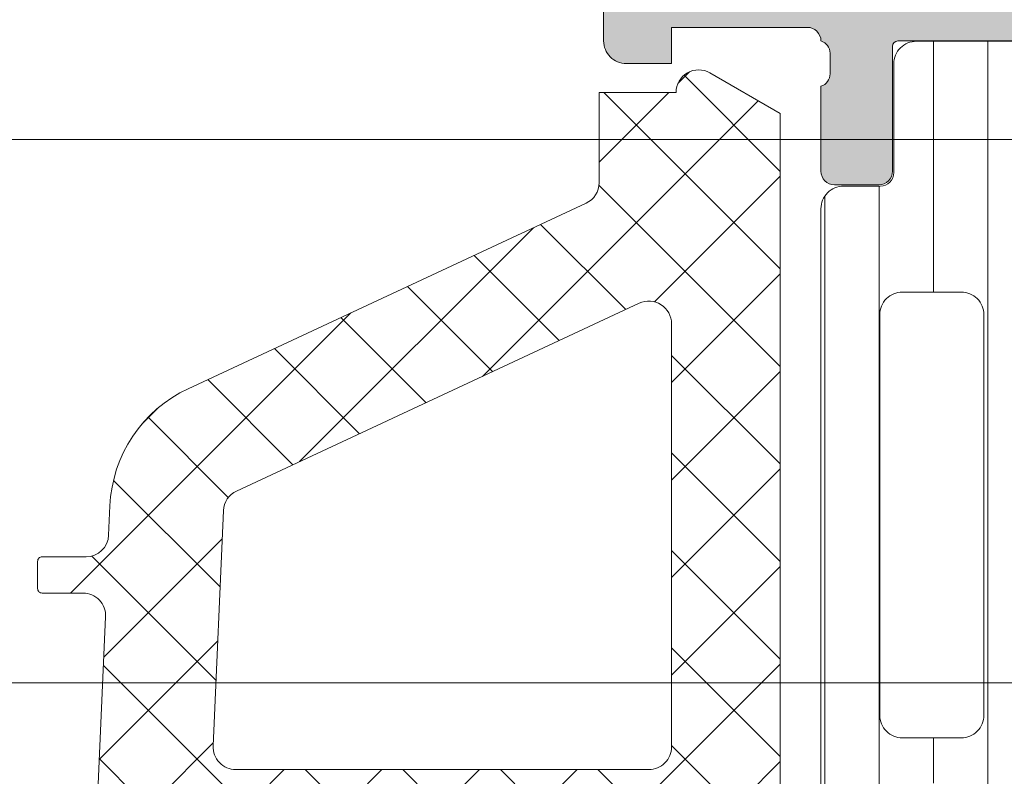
# Model space of a CAD drawing. Header units: millimetres. Extents: x 144573 to 336993, y 74252 to 247042.
# Tile 824 of 1056: x 200171 to 200192, y 219233 to 219250. Entities that reach past the tile are written whole.
import ezdxf

# ---------------------------------------------------------------- set-up
doc = ezdxf.new("R2010")
doc.units = ezdxf.units.MM
doc.layers.add('FASÁDA DETAILNÍ', color=255, linetype='Continuous', lineweight=0)
pattern_1 = [(135, (218737.8640705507, 217938.1777891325), (-1.077630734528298, -1.077630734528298), []), (225, (218737.8640705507, 217938.1777891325), (1.077630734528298, -1.077630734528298), [])]

msp = doc.modelspace()

# ---------------------------------------------------------------- hatches: boundary and pattern name
at = {"layer": 'FASÁDA DETAILNÍ'}
h = msp.add_hatch(color=256, dxfattribs=at)
edge = h.paths.add_edge_path()
edge.add_arc((200206.6744738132, 219249.2397215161), 0.120000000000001, 360.0000000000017, 450.00000000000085, ccw=False)
edge.add_line((200206.7944738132, 219249.2397215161), (200206.7944738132, 219246.4797235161))
edge.add_arc((200207.0944738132, 219246.4797235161), 0.3000000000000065, 540, 629.9999999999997)
edge.add_line((200207.0944738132, 219246.1797235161), (200208.0744481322, 219246.1797235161))
edge.add_arc((200208.0744481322, 219246.4797235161), 0.3000000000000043, 269.9999999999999, 360)
edge.add_line((200208.3744481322, 219246.4797235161), (200208.3744481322, 219248.3597345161))
edge.add_arc((200208.4533152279, 219248.6272778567), 0.2789255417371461, 178.8371299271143, 253.5754054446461, ccw=False)
edge.add_line((200208.1744471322, 219248.6329385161), (200208.1744471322, 219249.0865325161))
edge.add_arc((200208.4532845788, 219249.0922009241), 0.2788950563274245, 106.41987641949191, 181.1645893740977, ccw=False)
edge.add_line((200208.3744481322, 219249.3597215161), (200209.1746228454, 219249.3597215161))
edge.add_arc((200209.1746228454, 219250.3597215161), 0.9999999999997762, 269.9999999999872, 359.9999999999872)
edge.add_line((200210.1746228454, 219250.3597215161), (200210.1746228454, 219253.8597288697))
edge.add_arc((200209.1746030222, 219253.8597090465), 1.000019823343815, 360.001135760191, 449.9988642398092)
edge.add_line((200209.1746228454, 219254.8597288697), (200208.6746228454, 219254.8597288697))
edge.add_line((200208.6746228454, 219254.8597288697), (200208.6746228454, 219252.3597288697))
edge.add_arc((200207.6745774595, 219252.3597742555), 1.000045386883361, 270.0026002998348, 359.9973997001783, ccw=False)
edge.add_line((200207.6746228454, 219251.3597288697), (200206.3746045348, 219251.3597288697))
edge.add_arc((200206.3746570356, 219252.3597813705), 1.000052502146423, 180.0030079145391, 269.9969920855, ccw=False)
edge.add_line((200205.3746045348, 219252.3597288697), (200205.3746045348, 219259.3597288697))
edge.add_arc((200205.8997262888, 219259.8597288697), 0.7250881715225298, 136.4038161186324, 223.5961838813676, ccw=False)
edge.add_line((200205.3746045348, 219260.3597288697), (200205.3746045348, 219266.3938170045))
edge.add_arc((200206.3746570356, 219266.3937645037), 1.000052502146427, 450.0030079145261, 539.9969920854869, ccw=False)
edge.add_line((200206.3746045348, 219267.3938170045), (200207.6746228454, 219267.3938170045))
edge.add_arc((200207.6745774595, 219266.3937716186), 1.000045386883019, 360.00260029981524, 449.9973997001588, ccw=False)
edge.add_line((200208.6746228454, 219266.3938170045), (200208.6746228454, 219264.8597288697))
edge.add_line((200208.6746228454, 219264.8597288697), (200209.2746289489, 219264.8597288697))
edge.add_line((200209.2746289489, 219264.8597288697), (200210.3746045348, 219265.9597349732))
edge.add_line((200210.3746045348, 219265.9597349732), (200210.3746045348, 219269.3597288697))
edge.add_line((200210.3746045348, 219269.3597288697), (200183.374703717, 219269.3597288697))
edge.add_line((200183.374703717, 219269.3597288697), (200183.374703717, 219265.9597349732))
edge.add_line((200183.374703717, 219265.9597349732), (200184.4746793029, 219264.8597288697))
edge.add_line((200184.4746793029, 219264.8597288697), (200185.0746854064, 219264.8597288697))
edge.add_line((200185.0746854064, 219264.8597288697), (200185.0746854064, 219266.3938170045))
edge.add_arc((200186.0747307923, 219266.3937716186), 1.000045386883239, 450.0026002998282, 539.9973997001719, ccw=False)
edge.add_line((200186.0746854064, 219267.3938170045), (200187.374703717, 219267.3938170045))
edge.add_arc((200187.3746512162, 219266.3937645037), 1.000052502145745, 360.00300791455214, 449.99699208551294, ccw=False)
edge.add_line((200188.374703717, 219266.3938170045), (200188.374703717, 219260.3597288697))
edge.add_arc((200187.849581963, 219259.8597288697), 0.7250881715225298, 316.40381611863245, 403.59618388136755, ccw=False)
edge.add_line((200188.374703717, 219259.3597288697), (200188.374703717, 219252.3597288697))
edge.add_arc((200187.3746512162, 219252.3597813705), 1.000052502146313, 270.00300791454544, 359.99699208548, ccw=False)
edge.add_line((200187.374703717, 219251.3597288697), (200186.0746854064, 219251.3597288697))
edge.add_arc((200186.0747307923, 219252.3597742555), 1.000045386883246, 180.0026002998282, 269.9973997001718, ccw=False)
edge.add_line((200185.0746854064, 219252.3597288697), (200185.0746854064, 219254.8597288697))
edge.add_line((200185.0746854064, 219254.8597288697), (200184.5746854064, 219254.8597288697))
edge.add_arc((200184.5747052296, 219253.8597090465), 1.000019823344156, 450.0011357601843, 539.9988642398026)
edge.add_line((200183.5746854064, 219253.8597288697), (200183.5746854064, 219249.3597288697))
edge.add_arc((200184.0746750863, 219249.3597185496), 0.4999896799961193, 539.9988173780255, 630.0011826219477)
edge.add_line((200184.0746854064, 219248.8597288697), (200185.0746854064, 219248.8597288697))
edge.add_line((200185.0746854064, 219248.8597288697), (200185.0746854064, 219249.6597319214))
edge.add_line((200185.0746854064, 219249.6597319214), (200188.0747006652, 219249.6597319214))
edge.add_arc((200188.0747033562, 219249.3597242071), 0.3000077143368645, 359.99948607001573, 450.0005139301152, ccw=False)
edge.add_arc((200188.295874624, 219249.0922009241), 0.2788950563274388, 358.83541062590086, 433.58012358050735, ccw=False)
edge.add_line((200188.5747120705, 219249.0865325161), (200188.5747120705, 219248.6329385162))
edge.add_arc((200188.2958439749, 219248.6272778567), 0.2789255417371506, 286.4245945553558, 361.1628700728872, ccw=False)
edge.add_line((200188.3747110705, 219248.3597345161), (200188.3747110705, 219246.4797235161))
edge.add_arc((200188.6747110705, 219246.4797235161), 0.3000000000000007, 539.9999999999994, 629.9999999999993)
edge.add_line((200188.6747110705, 219246.1797235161), (200189.6546853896, 219246.1797235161))
edge.add_arc((200189.6546853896, 219246.4797235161), 0.3000000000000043, 270, 360)
edge.add_line((200189.9546853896, 219246.4797235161), (200189.9546853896, 219249.2397215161))
edge.add_arc((200190.0746853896, 219249.2397215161), 0.1200000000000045, 450, 539.9999999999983, ccw=False)
edge.add_line((200190.0746853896, 219249.3597215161), (200194.3747110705, 219249.3597215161))
edge.add_arc((200194.3747110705, 219248.8597215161), 0.4999999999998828, 360.000000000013, 450.0000000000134, ccw=False)
edge.add_line((200194.8747110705, 219248.8597215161), (200194.8747110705, 219248.1597215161))
edge.add_line((200194.8747110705, 219248.1597215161), (200193.4932156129, 219245.7669011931))
edge.add_arc((200193.6128308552, 219245.6978413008), 0.1381197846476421, 509.9999999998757, 637.702437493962)
edge.add_arc((200193.1652124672, 219250.5391925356), 4.999999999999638, 275.3492280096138, 341.2905992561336)
edge.add_arc((200198.3745796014, 219248.7749663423), 0.5000000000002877, 378.7094007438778, 521.2905992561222, ccw=False)
edge.add_arc((200203.5839467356, 219250.5391925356), 4.999999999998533, 198.7094007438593, 264.6507719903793)
edge.add_arc((200203.1363283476, 219245.6978413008), 0.1381197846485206, 262.2975625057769, 389.9999999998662)
edge.add_line((200203.2559435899, 219245.7669011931), (200201.8744481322, 219248.1597215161))
edge.add_line((200201.8744481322, 219248.1597215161), (200201.8744481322, 219248.8597215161))
edge.add_arc((200202.3744481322, 219248.8597215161), 0.5000000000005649, 449.9999999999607, 539.9999999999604, ccw=False)
edge.add_line((200202.3744481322, 219249.3597215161), (200206.6744738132, 219249.3597215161))
edge = h.paths.add_edge_path(flags=16)
edge.add_arc((200191.3746960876, 219267.2597227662), 0.5, 450, 540, ccw=False)
edge.add_line((200191.3746960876, 219267.7597227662), (200203.3746045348, 219267.7597227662))
edge.add_arc((200203.3746045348, 219267.2597227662), 0.5, 360, 450, ccw=False)
edge.add_line((200203.8746045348, 219267.2597227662), (200203.8746045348, 219251.5597410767))
edge.add_arc((200203.3746045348, 219251.5597410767), 0.5, 270, 360, ccw=False)
edge.add_line((200203.3746045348, 219251.0597410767), (200191.3746960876, 219251.0597410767))
edge.add_arc((200191.3746960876, 219251.5597410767), 0.5, 180, 270, ccw=False)
edge.add_line((200190.8746960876, 219251.5597410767), (200190.8746960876, 219253.0597410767))
edge.add_line((200190.8746960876, 219253.0597410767), (200190.3746960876, 219253.0597410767))
edge.add_arc((200190.3746960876, 219253.5597410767), 0.5000000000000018, 180.0000000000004, 270, ccw=False)
edge.add_line((200189.8746960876, 219253.5597410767), (200189.8746960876, 219265.2597227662))
edge.add_arc((200190.3746960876, 219265.2597227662), 0.5, 450, 539.9999999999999, ccw=False)
edge.add_line((200190.3746960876, 219265.7597227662), (200190.8746960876, 219265.7597227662))
edge.add_line((200190.8746960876, 219265.7597227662), (200190.8746960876, 219267.2597227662))
h = msp.add_hatch(dxfattribs=at)
h.set_pattern_fill('LINIE', color=256, scale=1.2, angle=90, style=0)
h.set_pattern_definition([(90, (200207.6575666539, 219206.2351158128), (-1.2, 7.347638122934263e-17), [])])
edge = h.paths.add_edge_path()
edge.add_arc((200189.6837942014, 219209.7698121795), 0.3000000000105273, 359.9979247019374, 449.9979247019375)
edge.add_line((200189.6838050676, 219210.0698121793), (200188.8734737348, 219210.0698408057))
edge.add_arc((200188.8734891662, 219210.5698381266), 0.4999973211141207, 179.9976177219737, 269.99823168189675, ccw=False)
edge.add_line((200188.3734918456, 219210.5698589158), (200188.3721713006, 219211.4109311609))
edge.add_arc((200188.1721713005, 219211.4109311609), 0.2000000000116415, 359.9999999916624, 449.9999999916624)
edge.add_line((200188.1721713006, 219211.6109311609), (200184.0721713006, 219211.6109311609))
edge.add_arc((200184.0721713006, 219212.1109311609), 0.5, 180, 270, ccw=False)
edge.add_line((200183.5721713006, 219212.1109311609), (200183.5721713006, 219212.9416803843))
edge.add_arc((200184.5721713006, 219212.9416803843), 1, 105.0000000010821, 180, ccw=False)
edge.add_line((200184.3133522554, 219213.9076062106), (200185.0721713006, 219214.1109311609))
edge.add_line((200185.0721713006, 219214.1109311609), (200185.0721713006, 219213.1109311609))
edge.add_line((200185.0721713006, 219213.1109311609), (200187.3721713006, 219213.1109311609))
edge.add_arc((200187.3704620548, 219214.1150576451), 1.004127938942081, 270.097530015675, 359.7659122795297)
edge.add_line((200188.3745816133, 219214.1109551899), (200188.3745816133, 219217.1108335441))
edge.add_arc((200187.3704622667, 219217.1068051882), 1.004127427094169, 0.2298596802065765, 89.90248202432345)
edge.add_line((200187.3721713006, 219218.1109311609), (200185.0721713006, 219218.1109311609))
edge.add_line((200185.0721713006, 219218.1109311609), (200185.0721713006, 219217.1109311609))
edge.add_line((200185.0721713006, 219217.1109311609), (200184.3133522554, 219217.3142561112))
edge.add_arc((200184.5721713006, 219218.2801819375), 0.9999999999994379, 180, 254.9999999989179, ccw=False)
edge.add_line((200183.5721713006, 219218.2801819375), (200183.5721713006, 219219.1109311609))
edge.add_arc((200184.0721713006, 219219.1109311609), 0.5, 90, 180, ccw=False)
edge.add_line((200184.0721713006, 219219.6109311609), (200188.1721713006, 219219.6109311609))
edge.add_arc((200188.1704427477, 219219.8151042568), 0.2041804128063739, 270.4850610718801, 358.8441310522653)
edge.add_line((200188.3745816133, 219219.8109854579), (200188.3746045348, 219245.6523522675))
edge.add_arc((200188.8746018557, 219245.6523368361), 0.4999973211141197, 89.99761771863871, 179.9982316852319, ccw=False)
edge.add_line((200188.8746226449, 219246.1523341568), (200189.6849539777, 219246.1523055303))
edge.add_arc((200189.6849648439, 219246.4523055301), 0.3000000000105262, 269.9979247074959, 359.9979247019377)
edge.add_line((200189.9849648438, 219246.4522946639), (200189.9847198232, 219248.8522930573))
edge.add_arc((200190.4847158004, 219248.8522775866), 0.4999959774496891, 89.99762222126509, 179.9982271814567, ccw=False)
edge.add_line((200190.4847365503, 219249.3522735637), (200193.961278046, 219249.3521469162))
edge.add_arc((200193.8189315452, 219248.3623339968), 0.9999960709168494, -32.729091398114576, 81.81631664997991, ccw=False)
edge.add_line((200194.6601646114, 219247.821668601), (200193.3416121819, 219245.5380595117))
edge.add_arc((200193.7746158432, 219245.2880438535), 0.5000000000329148, 149.9979281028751, 179.9978647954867)
edge.add_line((200193.2746158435, 219245.2880624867), (200193.2735295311, 219210.9337937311))
edge.add_arc((200193.7735295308, 219210.9337761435), 0.4999999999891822, 179.9979846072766, 209.9979213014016)
edge.add_line((200193.3405077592, 219210.6837918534), (200194.6588947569, 219208.4000872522))
edge.add_arc((200193.8176225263, 219207.8594827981), 0.9999960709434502, -81.8204672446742, 32.72494080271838, ccw=False)
edge.add_line((200193.9598973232, 219206.8696595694), (200190.4833558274, 219206.8697862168))
edge.add_arc((200190.483371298, 219207.3697821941), 0.4999959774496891, 179.9976222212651, 269.9982271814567, ccw=False)
edge.add_line((200189.983375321, 219207.3698029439), (200189.9837942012, 219209.7698013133))
edge = h.paths.add_edge_path(flags=16)
edge.add_line((200190.1740698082, 219233.9609249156), (200191.4740639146, 219233.9609249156))
edge.add_arc((200191.4740675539, 219234.4609212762), 0.4999963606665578, 269.9995829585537, 360.0004170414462)
edge.add_line((200191.9740639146, 219234.4609249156), (200191.9740639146, 219243.310918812))
edge.add_arc((200191.4740675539, 219243.3109224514), 0.4999963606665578, 359.9995829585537, 450.0004170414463)
edge.add_line((200191.4740639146, 219243.810918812), (200190.1740698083, 219243.810918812))
edge.add_arc((200190.1740532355, 219243.3109188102), 0.5000000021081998, 89.99810089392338, 179.9999997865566)
edge.add_line((200189.6740532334, 219243.3109188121), (200189.6740532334, 219234.4609249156))
edge.add_arc((200190.1740532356, 219234.4609249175), 0.5000000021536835, 180.0000002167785, 270.0018990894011)
edge = h.paths.add_edge_path(flags=16)
edge.add_arc((200190.1740532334, 219223.7609188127), 0.5, 180, 270)
edge.add_line((200190.1740532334, 219223.2609188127), (200191.4740639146, 219223.2609188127))
edge.add_arc((200191.4740639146, 219223.7609188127), 0.5, 270, 360)
edge.add_line((200191.9740639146, 219223.7609188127), (200191.9740639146, 219232.4609249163))
edge.add_arc((200191.4740639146, 219232.4609249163), 0.5, 0, 89.99999999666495)
edge.add_line((200191.4740639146, 219232.9609249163), (200190.1740532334, 219232.9609249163))
edge.add_arc((200190.1740532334, 219232.4609249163), 0.5, 89.99999999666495, 180)
edge.add_line((200189.6740532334, 219232.4609249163), (200189.6740532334, 219223.7609188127))
edge = h.paths.add_edge_path(flags=16)
edge.add_arc((200191.4740675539, 219221.7609224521), 0.4999963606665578, 359.9995829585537, 450.0004170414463)
edge.add_line((200191.4740639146, 219222.2609188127), (200190.1740698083, 219222.2609188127))
edge.add_arc((200190.1740532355, 219221.7609188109), 0.5000000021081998, 89.99810089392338, 179.9999997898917)
edge.add_line((200189.6740532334, 219221.7609188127), (200189.6740532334, 219212.9109096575))
edge.add_arc((200190.1740379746, 219212.9109096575), 0.4999847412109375, 179.9999999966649, 270)
edge.add_line((200190.1740379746, 219212.4109249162), (200191.4740486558, 219212.4109249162))
edge.add_arc((200191.4740486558, 219212.910940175), 0.5000152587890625, 270, 360.0000000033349)
edge.add_line((200191.9740639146, 219212.9109401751), (200191.9740639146, 219221.7609188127))
h = msp.add_hatch(dxfattribs=at)
h.set_pattern_fill('ANSI37', color=256, scale=0.48, angle=90, style=0)
h.set_pattern_definition(pattern_1)
edge = h.paths.add_edge_path(flags=16)
edge.add_line((200184.0388985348, 219215.9584518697), (200185.4317525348, 219216.0581958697))
edge.add_arc((200185.4746100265, 219215.4597289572), 0.599999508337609, -8.35153610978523e-06, 94.09608051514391, ccw=False)
edge.add_arc((200185.4746100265, 219215.4597287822), 0.5999995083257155, -94.09608051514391, 8.351536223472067e-06, ccw=False)
edge.add_line((200185.4317525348, 219214.8612618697), (200184.0388985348, 219214.9610058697))
edge.add_arc((200184.0746130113, 219215.4597288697), 0.5000001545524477, 94.09606439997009, 265.90393560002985, ccw=False)
edge = h.paths.add_edge_path(flags=16)
edge.add_arc((200180.8746049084, 219213.8597322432), 0.4999996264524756, -4.2805441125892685e-05, 90.00004280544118, ccw=False)
edge.add_line((200181.3746045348, 219213.8597318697), (200181.3746045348, 219210.2660468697))
edge.add_arc((200180.874604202, 219210.2660468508), 0.5000003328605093, -113.21802660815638, 2.167783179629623e-06, ccw=False)
edge.add_line((200180.6774885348, 219209.8065408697), (200174.3463865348, 219212.5224188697))
edge.add_arc((200174.5435024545, 219212.9819242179), 0.4999998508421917, 177.4998893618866, 246.7819182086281, ccw=False)
edge.add_line((200174.0439785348, 219213.0037348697), (200174.0823045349, 219213.8815418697))
edge.add_arc((200174.5818281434, 219213.8597323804), 0.499999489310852, 89.99995514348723, 177.5000208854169, ccw=False)
edge.add_line((200174.5818285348, 219214.3597318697), (200180.8746045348, 219214.3597318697))
edge = h.paths.add_edge_path(flags=16)
edge.add_line((200175.4664425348, 219239.4136508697), (200184.3632955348, 219243.5623208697))
edge.add_arc((200184.5746046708, 219243.1091671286), 0.4999998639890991, -2.967197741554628e-05, 115.0000079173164, ccw=False)
edge.add_line((200185.0746045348, 219243.1091668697), (200185.0746045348, 219233.7597318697))
edge.add_arc((200184.5746049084, 219233.7597314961), 0.4999996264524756, -90.00004280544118, 4.2805441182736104e-05, ccw=False)
edge.add_line((200184.5746045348, 219233.2597318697), (200175.4506815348, 219233.2597318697))
edge.add_arc((200175.4506817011, 219233.7597319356), 0.5000000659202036, 177.4999727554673, 269.9999809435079, ccw=False)
edge.add_line((200174.9511575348, 219233.7815418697), (200175.1782275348, 219238.9823058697))
edge.add_arc((200175.6777529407, 219238.9604961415), 0.5000012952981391, 115.00009198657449, 177.5000025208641, ccw=False)
edge = h.paths.add_edge_path(flags=16)
edge.add_arc((200184.5746049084, 219230.5597322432), 0.4999996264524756, -4.2805441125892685e-05, 90.00004280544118, ccw=False)
edge.add_line((200185.0746045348, 219230.5597318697), (200185.0746045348, 219223.3597318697))
edge.add_arc((200184.5746049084, 219223.3597314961), 0.4999996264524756, -90.00004280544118, 4.2805441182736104e-05, ccw=False)
edge.add_line((200184.5746045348, 219222.8597318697), (200183.3746045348, 219222.8597318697))
edge.add_arc((200183.3746030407, 219220.8597333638), 1.999998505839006, 89.99995719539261, 180.0000428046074)
edge.add_line((200181.3746045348, 219220.8597318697), (200181.3746045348, 219217.0597318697))
edge.add_arc((200180.8746049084, 219217.0597314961), 0.4999996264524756, -90.00004280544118, 4.2805441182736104e-05, ccw=False)
edge.add_line((200180.8746045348, 219216.5597318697), (200174.7215435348, 219216.5597318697))
edge.add_arc((200174.7215437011, 219217.0597319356), 0.5000000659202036, 177.4999727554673, 269.9999809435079, ccw=False)
edge.add_line((200174.2220195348, 219217.0815418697), (200174.4621545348, 219222.5815418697))
edge.add_arc((200174.9616781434, 219222.5597323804), 0.499999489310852, 89.99995514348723, 177.5000208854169, ccw=False)
edge.add_line((200174.9616785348, 219223.0597318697), (200180.2746045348, 219223.0597318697))
edge.add_arc((200180.2746045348, 219224.1597318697), 1.099999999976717, 270, 450)
edge.add_line((200180.2746045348, 219225.2597318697), (200175.1013935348, 219225.2597318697))
edge.add_arc((200175.1013937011, 219225.7597319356), 0.5000000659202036, 177.4999727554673, 269.9999809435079, ccw=False)
edge.add_line((200174.6018695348, 219225.7815418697), (200174.8114425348, 219230.5815418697))
edge.add_arc((200175.3109661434, 219230.5597323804), 0.499999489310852, 89.99995514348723, 177.5000208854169, ccw=False)
edge.add_line((200175.3109665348, 219231.0597318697), (200184.5746045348, 219231.0597318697))
edge = h.paths.add_edge_path()
edge.add_line((200183.1881475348, 219245.7727848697), (200174.4002815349, 219241.6749358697))
edge.add_ellipse((200175.6681390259, 219238.9560105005), major_axis=(-3.000002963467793, 0), ratio=1, start_angle=295.0000306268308, end_angle=357.4999411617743)
edge.add_line((200172.6709915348, 219239.0868718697), (200172.6426575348, 219238.4379218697))
edge.add_ellipse((200172.1431339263, 219238.459731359), major_axis=(-0.499999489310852, 0), ratio=1, start_angle=89.99995514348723, end_angle=177.5000208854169, ccw=False)
edge.add_line((200172.1431335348, 219237.9597318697), (200171.1746045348, 219237.9597318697))
edge.add_ellipse((200171.1746044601, 219237.8597319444), major_axis=(-0.09999992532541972, 0), ratio=1, start_angle=-90.00004280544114, end_angle=4.278876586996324e-05)
edge.add_line((200171.0746045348, 219237.8597318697), (200171.0746045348, 219237.2597318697))
edge.add_ellipse((200171.1746044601, 219237.259731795), major_axis=(-0.09999992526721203, 0), ratio=1, start_angle=-4.278876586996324e-05, end_angle=90.0000428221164)
edge.add_line((200171.1746045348, 219237.1597318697), (200172.0776425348, 219237.1597318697))
edge.add_ellipse((200172.0776423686, 219236.6597318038), major_axis=(-0.5000000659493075, 0), ratio=1, start_angle=177.4999727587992, end_angle=269.999980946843, ccw=False)
edge.add_line((200172.5771665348, 219236.6379218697), (200172.1833285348, 219227.7376278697))
edge.add_ellipse((200171.683817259, 219227.7597319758), major_axis=(-0.5000001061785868, 0), ratio=1, start_angle=89.99991701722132, end_angle=177.4662307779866, ccw=False)
edge.add_line((200171.6838165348, 219227.2597318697), (200171.0746045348, 219227.2597318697))
edge.add_ellipse((200171.0746044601, 219227.1597319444), major_axis=(-0.09999992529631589, 0), ratio=1, start_angle=-90.00004280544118, end_angle=4.278876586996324e-05)
edge.add_line((200170.9746045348, 219227.1597318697), (200170.9746045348, 219226.5597318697))
edge.add_ellipse((200171.0746044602, 219226.559731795), major_axis=(-0.0999999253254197, 0), ratio=1, start_angle=-4.278876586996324e-05, end_angle=90.00004278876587)
edge.add_line((200171.0746045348, 219226.4597318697), (200171.6041665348, 219226.4597318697))
edge.add_ellipse((200171.6041668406, 219225.9597313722), major_axis=(-0.5000004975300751, 0), ratio=1, start_angle=177.4663020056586, end_angle=270.0000350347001, ccw=False)
edge.add_line((200172.1036785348, 219225.9376278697), (200171.5930225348, 219214.3974028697))
edge.add_ellipse((200171.0934979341, 219214.4192124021), major_axis=(-0.5000004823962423, 0), ratio=1, start_angle=86.78294269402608, end_angle=177.5000209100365, ccw=False)
edge.add_line((200171.0654385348, 219213.9199998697), (200165.9316955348, 219214.2085628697))
edge.add_ellipse((200166.0472509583, 219214.6189808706), major_axis=(-0.4263754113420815, 0), ratio=1, start_angle=-69.2410276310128, end_angle=74.27514553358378, ccw=False)
edge.add_line((200165.8961275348, 219215.0176758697), (200166.1287305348, 219215.0164358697))
edge.add_line((200166.1287305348, 219215.0164358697), (200168.0113095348, 219214.7182978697))
edge.add_line((200168.0113095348, 219214.7182978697), (200170.8605945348, 219215.1187238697))
edge.add_ellipse((200170.8188439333, 219215.4158044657), major_axis=(-0.2999999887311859, 0), ratio=1, start_angle=97.99974404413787, end_angle=214.5977463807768)
edge.add_ellipse((200168.5962728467, 219213.8826910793), major_axis=(-3.000047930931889, 0), ratio=1, start_angle=214.5976412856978, end_angle=288.008424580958)
edge.add_line((200167.6687875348, 219216.7357698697), (200165.4138965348, 219216.1021938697))
edge.add_ellipse((200165.5748260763, 219215.3269813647), major_axis=(-0.7917403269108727, 0), ratio=1, start_angle=281.727689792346, end_angle=353.2016537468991)
edge.add_line((200164.7886525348, 219215.4207038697), (200164.7874315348, 219214.3624938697))
edge.add_ellipse((200165.9665177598, 219214.4916181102), major_axis=(-1.186135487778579, 0), ratio=1, start_angle=6.249678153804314, end_angle=71.34442355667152)
edge.add_line((200165.5870985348, 219213.3678038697), (200168.8284385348, 219212.2734708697))
edge.add_line((200168.8284385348, 219212.2734708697), (200176.8782335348, 219209.3836928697))
edge.add_line((200176.8782335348, 219209.3836928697), (200186.7761105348, 219205.0508838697))
edge.add_ellipse((200186.9743806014, 219205.5098928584), major_axis=(-0.5000002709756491, 0), ratio=1, start_angle=66.6379505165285, end_angle=179.9334236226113)
edge.add_line((200187.4743805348, 219205.5093118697), (200187.4750155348, 219206.0560128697))
edge.add_ellipse((200186.9750154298, 219206.0565931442), major_axis=(-0.5000004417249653, 0), ratio=1, start_angle=179.9335054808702, end_angle=246.0791754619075)
edge.add_line((200187.1777525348, 219206.5136468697), (200183.9737495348, 219207.9154028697))
edge.add_ellipse((200184.3746038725, 219208.831543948), major_axis=(-0.9999993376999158, 0), ratio=1, start_angle=-5.28089365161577e-05, end_angle=66.3683852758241, ccw=False)
edge.add_line((200183.3746045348, 219208.8315448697), (200183.3746045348, 219214.0594868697))
edge.add_line((200183.3746045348, 219214.0594868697), (200185.1740835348, 219214.0594958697))
edge.add_line((200185.1740835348, 219214.0594958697), (200185.3120255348, 219213.5446948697))
edge.add_ellipse((200185.5891795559, 219213.6594601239), major_axis=(-0.2999756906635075, 0), ratio=1, start_angle=22.49370025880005, end_angle=112.5035666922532)
edge.add_line((200185.7039925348, 219213.3823258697), (200186.9741195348, 219214.2314928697))
edge.add_ellipse((200186.4743987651, 219215.097357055), major_axis=(-0.9997207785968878, 0), ratio=1, start_angle=119.9907606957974, end_angle=180.0076118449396)
edge.add_line((200187.4741195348, 219215.0974898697), (200187.4740885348, 219215.8218508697))
edge.add_ellipse((200186.4743507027, 219215.8216428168), major_axis=(-0.9997378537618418, 0), ratio=1, start_angle=180.0119236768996, end_angle=240.0086750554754)
edge.add_line((200186.9740885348, 219216.6875168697), (200185.7039925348, 219217.5366838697))
edge.add_ellipse((200185.5891806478, 219217.2595363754), major_axis=(-0.2999875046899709, 0), ratio=1, start_angle=247.4975938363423, end_angle=337.5013961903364)
edge.add_line((200185.3120255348, 219217.3743298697), (200185.1740535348, 219216.8595138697))
edge.add_line((200185.1740535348, 219216.8595138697), (200183.3746045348, 219216.8595058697))
edge.add_line((200183.3746045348, 219216.8595058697), (200183.3746045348, 219220.0597328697))
edge.add_ellipse((200183.6746043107, 219220.0597330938), major_axis=(-0.2999997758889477, 0), ratio=1, start_angle=-90.00004280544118, end_angle=4.279988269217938e-05, ccw=False)
edge.add_line((200183.6746045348, 219220.3597328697), (200186.9746005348, 219220.3597328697))
edge.add_ellipse((200186.9746009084, 219220.8597324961), major_axis=(-0.4999996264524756, 0), ratio=1, start_angle=89.99995719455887, end_angle=180.0000428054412)
edge.add_line((200187.4746005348, 219220.8597328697), (200187.4746005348, 219247.7573548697))
edge.add_line((200187.4746005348, 219247.7573548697), (200185.9242085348, 219248.6524728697))
edge.add_ellipse((200185.6742084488, 219248.2194603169), major_axis=(-0.4999999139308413, 0), ratio=1, start_angle=239.9999829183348, end_angle=359.9999366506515)
edge.add_line((200185.1742085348, 219248.2194608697), (200183.4768375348, 219248.2194608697))
edge.add_line((200183.4768375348, 219248.2194608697), (200183.4768375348, 219246.2259388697))
edge.add_ellipse((200182.9768372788, 219246.225938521), major_axis=(-0.5000002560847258, 0), ratio=1, start_angle=115.0001285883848, end_angle=180.0000399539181, ccw=False)
h = msp.add_hatch(dxfattribs=at)
h.set_pattern_fill('ANSI37', color=256, scale=0.48, angle=90, style=0)
h.set_pattern_definition(pattern_1)
edge = h.paths.add_edge_path(flags=16)
edge.add_line((200184.038898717, 219215.9584518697), (200185.431752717, 219216.0581958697))
edge.add_arc((200185.4746102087, 219215.4597289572), 0.599999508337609, -8.35153610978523e-06, 94.09608051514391, ccw=False)
edge.add_arc((200185.4746102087, 219215.4597287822), 0.5999995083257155, -94.09608051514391, 8.351536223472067e-06, ccw=False)
edge.add_line((200185.431752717, 219214.8612618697), (200184.038898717, 219214.9610058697))
edge.add_arc((200184.0746131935, 219215.4597288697), 0.5000001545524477, 94.09606439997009, 265.90393560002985, ccw=False)
edge = h.paths.add_edge_path(flags=16)
edge.add_arc((200180.8746050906, 219213.8597322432), 0.4999996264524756, -4.2805441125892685e-05, 90.00004280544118, ccw=False)
edge.add_line((200181.374604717, 219213.8597318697), (200181.374604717, 219210.2660468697))
edge.add_arc((200180.8746043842, 219210.2660468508), 0.5000003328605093, -113.21802660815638, 2.167783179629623e-06, ccw=False)
edge.add_line((200180.677488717, 219209.8065408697), (200174.346386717, 219212.5224188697))
edge.add_arc((200174.5435026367, 219212.9819242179), 0.4999998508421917, 177.4998893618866, 246.7819182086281, ccw=False)
edge.add_line((200174.043978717, 219213.0037348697), (200174.082304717, 219213.8815418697))
edge.add_arc((200174.5818283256, 219213.8597323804), 0.499999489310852, 89.99995514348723, 177.5000208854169, ccw=False)
edge.add_line((200174.581828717, 219214.3597318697), (200180.874604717, 219214.3597318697))
edge = h.paths.add_edge_path(flags=16)
edge.add_line((200175.466442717, 219239.4136508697), (200184.363295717, 219243.5623208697))
edge.add_arc((200184.574604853, 219243.1091671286), 0.4999998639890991, -2.967197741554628e-05, 115.0000079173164, ccw=False)
edge.add_line((200185.074604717, 219243.1091668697), (200185.074604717, 219233.7597318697))
edge.add_arc((200184.5746050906, 219233.7597314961), 0.4999996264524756, -90.00004280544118, 4.2805441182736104e-05, ccw=False)
edge.add_line((200184.574604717, 219233.2597318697), (200175.450681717, 219233.2597318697))
edge.add_arc((200175.4506818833, 219233.7597319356), 0.5000000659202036, 177.4999727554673, 269.9999809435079, ccw=False)
edge.add_line((200174.951157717, 219233.7815418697), (200175.178227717, 219238.9823058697))
edge.add_arc((200175.6777531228, 219238.9604961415), 0.5000012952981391, 115.00009198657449, 177.5000025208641, ccw=False)
edge = h.paths.add_edge_path(flags=16)
edge.add_arc((200184.5746050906, 219230.5597322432), 0.4999996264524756, -4.2805441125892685e-05, 90.00004280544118, ccw=False)
edge.add_line((200185.074604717, 219230.5597318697), (200185.074604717, 219223.3597318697))
edge.add_arc((200184.5746050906, 219223.3597314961), 0.4999996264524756, -90.00004280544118, 4.2805441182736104e-05, ccw=False)
edge.add_line((200184.574604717, 219222.8597318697), (200183.374604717, 219222.8597318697))
edge.add_arc((200183.3746032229, 219220.8597333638), 1.999998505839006, 89.99995719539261, 180.0000428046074)
edge.add_line((200181.374604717, 219220.8597318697), (200181.374604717, 219217.0597318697))
edge.add_arc((200180.8746050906, 219217.0597314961), 0.4999996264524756, -90.00004280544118, 4.2805441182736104e-05, ccw=False)
edge.add_line((200180.874604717, 219216.5597318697), (200174.721543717, 219216.5597318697))
edge.add_arc((200174.7215438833, 219217.0597319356), 0.5000000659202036, 177.4999727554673, 269.9999809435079, ccw=False)
edge.add_line((200174.222019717, 219217.0815418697), (200174.462154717, 219222.5815418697))
edge.add_arc((200174.9616783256, 219222.5597323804), 0.499999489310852, 89.99995514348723, 177.5000208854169, ccw=False)
edge.add_line((200174.961678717, 219223.0597318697), (200180.274604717, 219223.0597318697))
edge.add_arc((200180.274604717, 219224.1597318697), 1.099999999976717, 270, 450)
edge.add_line((200180.274604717, 219225.2597318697), (200175.101393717, 219225.2597318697))
edge.add_arc((200175.1013938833, 219225.7597319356), 0.5000000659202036, 177.4999727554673, 269.9999809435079, ccw=False)
edge.add_line((200174.601869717, 219225.7815418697), (200174.811442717, 219230.5815418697))
edge.add_arc((200175.3109663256, 219230.5597323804), 0.499999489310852, 89.99995514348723, 177.5000208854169, ccw=False)
edge.add_line((200175.310966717, 219231.0597318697), (200184.574604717, 219231.0597318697))
edge = h.paths.add_edge_path()
edge.add_line((200183.188147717, 219245.7727848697), (200174.400281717, 219241.6749358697))
edge.add_ellipse((200175.668139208, 219238.9560105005), major_axis=(-3.000002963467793, 0), ratio=1, start_angle=295.0000306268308, end_angle=357.4999411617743)
edge.add_line((200172.670991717, 219239.0868718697), (200172.642657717, 219238.4379218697))
edge.add_ellipse((200172.1431341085, 219238.459731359), major_axis=(-0.499999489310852, 0), ratio=1, start_angle=89.99995514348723, end_angle=177.5000208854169, ccw=False)
edge.add_line((200172.143133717, 219237.9597318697), (200171.174604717, 219237.9597318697))
edge.add_ellipse((200171.1746046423, 219237.8597319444), major_axis=(-0.09999992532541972, 0), ratio=1, start_angle=-90.00004280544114, end_angle=4.278876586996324e-05)
edge.add_line((200171.074604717, 219237.8597318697), (200171.074604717, 219237.2597318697))
edge.add_ellipse((200171.1746046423, 219237.259731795), major_axis=(-0.09999992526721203, 0), ratio=1, start_angle=-4.278876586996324e-05, end_angle=90.0000428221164)
edge.add_line((200171.174604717, 219237.1597318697), (200172.077642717, 219237.1597318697))
edge.add_ellipse((200172.0776425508, 219236.6597318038), major_axis=(-0.5000000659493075, 0), ratio=1, start_angle=177.4999727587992, end_angle=269.999980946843, ccw=False)
edge.add_line((200172.577166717, 219236.6379218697), (200172.183328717, 219227.7376278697))
edge.add_ellipse((200171.6838174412, 219227.7597319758), major_axis=(-0.5000001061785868, 0), ratio=1, start_angle=89.99991701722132, end_angle=177.4662307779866, ccw=False)
edge.add_line((200171.683816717, 219227.2597318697), (200171.074604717, 219227.2597318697))
edge.add_ellipse((200171.0746046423, 219227.1597319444), major_axis=(-0.09999992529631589, 0), ratio=1, start_angle=-90.00004280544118, end_angle=4.278876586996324e-05)
edge.add_line((200170.974604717, 219227.1597318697), (200170.974604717, 219226.5597318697))
edge.add_ellipse((200171.0746046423, 219226.559731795), major_axis=(-0.0999999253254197, 0), ratio=1, start_angle=-4.278876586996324e-05, end_angle=90.00004278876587)
edge.add_line((200171.074604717, 219226.4597318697), (200171.604166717, 219226.4597318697))
edge.add_ellipse((200171.6041670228, 219225.9597313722), major_axis=(-0.5000004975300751, 0), ratio=1, start_angle=177.4663020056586, end_angle=270.0000350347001, ccw=False)
edge.add_line((200172.103678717, 219225.9376278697), (200171.593022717, 219214.3974028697))
edge.add_ellipse((200171.0934981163, 219214.4192124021), major_axis=(-0.5000004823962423, 0), ratio=1, start_angle=86.78294269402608, end_angle=177.5000209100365, ccw=False)
edge.add_line((200171.065438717, 219213.9199998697), (200165.931695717, 219214.2085628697))
edge.add_ellipse((200166.0472511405, 219214.6189808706), major_axis=(-0.4263754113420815, 0), ratio=1, start_angle=-69.2410276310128, end_angle=74.27514553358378, ccw=False)
edge.add_line((200165.896127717, 219215.0176758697), (200166.128730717, 219215.0164358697))
edge.add_line((200166.128730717, 219215.0164358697), (200168.011309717, 219214.7182978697))
edge.add_line((200168.011309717, 219214.7182978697), (200170.860594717, 219215.1187238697))
edge.add_ellipse((200170.8188441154, 219215.4158044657), major_axis=(-0.2999999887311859, 0), ratio=1, start_angle=97.99974404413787, end_angle=214.5977463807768)
edge.add_ellipse((200168.5962730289, 219213.8826910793), major_axis=(-3.000047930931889, 0), ratio=1, start_angle=214.5976412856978, end_angle=288.008424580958)
edge.add_line((200167.668787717, 219216.7357698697), (200165.413896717, 219216.1021938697))
edge.add_ellipse((200165.5748262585, 219215.3269813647), major_axis=(-0.7917403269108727, 0), ratio=1, start_angle=281.727689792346, end_angle=353.2016537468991)
edge.add_line((200164.788652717, 219215.4207038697), (200164.787431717, 219214.3624938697))
edge.add_ellipse((200165.966517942, 219214.4916181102), major_axis=(-1.186135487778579, 0), ratio=1, start_angle=6.249678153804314, end_angle=71.34442355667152)
edge.add_line((200165.587098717, 219213.3678038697), (200168.828438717, 219212.2734708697))
edge.add_line((200168.828438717, 219212.2734708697), (200176.878233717, 219209.3836928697))
edge.add_line((200176.878233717, 219209.3836928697), (200186.776110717, 219205.0508838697))
edge.add_ellipse((200186.9743807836, 219205.5098928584), major_axis=(-0.5000002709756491, 0), ratio=1, start_angle=66.6379505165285, end_angle=179.9334236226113)
edge.add_line((200187.474380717, 219205.5093118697), (200187.475015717, 219206.0560128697))
edge.add_ellipse((200186.975015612, 219206.0565931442), major_axis=(-0.5000004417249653, 0), ratio=1, start_angle=179.9335054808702, end_angle=246.0791754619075)
edge.add_line((200187.177752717, 219206.5136468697), (200183.973749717, 219207.9154028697))
edge.add_ellipse((200184.3746040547, 219208.831543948), major_axis=(-0.9999993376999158, 0), ratio=1, start_angle=-5.28089365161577e-05, end_angle=66.3683852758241, ccw=False)
edge.add_line((200183.374604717, 219208.8315448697), (200183.374604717, 219214.0594868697))
edge.add_line((200183.374604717, 219214.0594868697), (200185.174083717, 219214.0594958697))
edge.add_line((200185.174083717, 219214.0594958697), (200185.312025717, 219213.5446948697))
edge.add_ellipse((200185.5891797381, 219213.6594601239), major_axis=(-0.2999756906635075, 0), ratio=1, start_angle=22.49370025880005, end_angle=112.5035666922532)
edge.add_line((200185.703992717, 219213.3823258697), (200186.974119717, 219214.2314928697))
edge.add_ellipse((200186.4743989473, 219215.097357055), major_axis=(-0.9997207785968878, 0), ratio=1, start_angle=119.9907606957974, end_angle=180.0076118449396)
edge.add_line((200187.474119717, 219215.0974898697), (200187.474088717, 219215.8218508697))
edge.add_ellipse((200186.4743508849, 219215.8216428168), major_axis=(-0.9997378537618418, 0), ratio=1, start_angle=180.0119236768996, end_angle=240.0086750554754)
edge.add_line((200186.974088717, 219216.6875168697), (200185.703992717, 219217.5366838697))
edge.add_ellipse((200185.58918083, 219217.2595363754), major_axis=(-0.2999875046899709, 0), ratio=1, start_angle=247.4975938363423, end_angle=337.5013961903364)
edge.add_line((200185.312025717, 219217.3743298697), (200185.174053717, 219216.8595138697))
edge.add_line((200185.174053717, 219216.8595138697), (200183.374604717, 219216.8595058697))
edge.add_line((200183.374604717, 219216.8595058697), (200183.374604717, 219220.0597328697))
edge.add_ellipse((200183.6746044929, 219220.0597330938), major_axis=(-0.2999997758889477, 0), ratio=1, start_angle=-90.00004280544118, end_angle=4.279988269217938e-05, ccw=False)
edge.add_line((200183.674604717, 219220.3597328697), (200186.974600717, 219220.3597328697))
edge.add_ellipse((200186.9746010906, 219220.8597324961), major_axis=(-0.4999996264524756, 0), ratio=1, start_angle=89.99995719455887, end_angle=180.0000428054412)
edge.add_line((200187.474600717, 219220.8597328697), (200187.474600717, 219247.7573548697))
edge.add_line((200187.474600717, 219247.7573548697), (200185.924208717, 219248.6524728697))
edge.add_ellipse((200185.674208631, 219248.2194603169), major_axis=(-0.4999999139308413, 0), ratio=1, start_angle=239.9999829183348, end_angle=359.9999366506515)
edge.add_line((200185.174208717, 219248.2194608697), (200183.476837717, 219248.2194608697))
edge.add_line((200183.476837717, 219248.2194608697), (200183.476837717, 219246.2259388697))
edge.add_ellipse((200182.9768374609, 219246.225938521), major_axis=(-0.5000002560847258, 0), ratio=1, start_angle=115.0001285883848, end_angle=180.0000399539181, ccw=False)

# ---------------------------------------------------------------- linework, layer by layer
for p, q in [((200183.5746854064, 219253.8597288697), (200183.5746854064, 219249.3597288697)), ((200185.0746854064, 219248.8597288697), (200185.0746854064, 219249.6597319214)), ((200185.0746854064, 219249.6597319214), (200188.0747006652, 219249.6597319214)), ((200190.0746853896, 219249.3597215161), (200194.3747110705, 219249.3597215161)), ((200189.9546853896, 219246.4797235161), (200189.9546853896, 219249.2397215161)), ((200188.5747120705, 219249.0865325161), (200188.5747120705, 219248.6329385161)), ((200184.0746854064, 219248.8597288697), (200185.0746854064, 219248.8597288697)), ((200188.3747110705, 219248.3597345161), (200188.3747110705, 219246.4797235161)), ((198226.3692538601, 219247.1778170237), (212229.5384493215, 219247.1778170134)), ((198226.3692538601, 219247.1778170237), (218529.5384156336, 219247.1778170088)), ((200148.2001050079, 219247.1778170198), (202106.8693537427, 219247.1778170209)), ((200188.6747110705, 219246.1797235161), (200189.6546853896, 219246.1797235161)), ((218529.5384156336, 219235.1778170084), (198226.3692538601, 219235.1778170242)), ((212229.5384493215, 219235.1778170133), (198226.3692538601, 219235.1778170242)), ((202106.8693537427, 219235.1778170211), (200148.2001050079, 219235.1778170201))]:
    msp.add_line(p, q, dxfattribs=at)
msp.add_lwpolyline([(200188.3745816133, 219219.8109854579), (200188.3746045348, 219245.6523522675, -0.4142167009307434), (200188.8746226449, 219246.1523341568), (200189.6849539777, 219246.1523055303, 0.414213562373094), (200189.9849648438, 219246.4522946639), (200189.9847198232, 219248.8522930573, -0.414216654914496), (200190.4847365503, 219249.3522735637), (200193.961278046, 219249.3521469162, -0.5460410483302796)], format="xyb", dxfattribs=at)
at = {"layer": 'FASÁDA DETAILNÍ', "extrusion": (0, 0, -1)}
for points in [[(-200187.4746005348, 219220.8597328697), (-200187.4746005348, 219247.7573548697), (-200185.9242085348, 219248.6524728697), (-200185.9242085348, 219248.6524728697, -0.57735), (-200185.1742085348, 219248.2194608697), (-200183.4768375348, 219248.2194608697), (-200183.4768375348, 219246.2259388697), (-200183.4768375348, 219246.2259388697, 0.291473), (-200183.1881475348, 219245.7727848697), (-200183.1881475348, 219245.7727848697), (-200174.4002815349, 219241.6749358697), (-200174.4002815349, 219241.6749358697, -0.279675), (-200172.6709915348, 219239.0868718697), (-200172.6426575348, 219238.4379218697), (-200172.6426575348, 219238.4379218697, 0.401491), (-200172.1431335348, 219237.9597318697), (-200171.1746045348, 219237.9597318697), (-200171.1746045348, 219237.9597318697, -0.414214), (-200171.0746045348, 219237.8597318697), (-200171.0746045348, 219237.2597318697), (-200171.0746045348, 219237.2597318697, -0.414214), (-200171.1746045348, 219237.1597318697), (-200172.0776425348, 219237.1597318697), (-200172.0776425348, 219237.1597318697, 0.427052), (-200172.5771665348, 219236.6379218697), (-200172.1833285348, 219227.7376278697)], [(-200187.474600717, 219220.8597328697), (-200187.474600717, 219247.7573548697), (-200185.924208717, 219248.6524728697), (-200185.924208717, 219248.6524728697, -0.57735), (-200185.174208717, 219248.2194608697), (-200183.476837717, 219248.2194608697), (-200183.476837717, 219246.2259388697), (-200183.476837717, 219246.2259388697, 0.291473), (-200183.188147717, 219245.7727848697), (-200183.188147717, 219245.7727848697), (-200174.400281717, 219241.6749358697), (-200174.400281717, 219241.6749358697, -0.279675), (-200172.670991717, 219239.0868718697), (-200172.642657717, 219238.4379218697), (-200172.642657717, 219238.4379218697, 0.401491), (-200172.143133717, 219237.9597318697), (-200171.174604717, 219237.9597318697), (-200171.174604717, 219237.9597318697, -0.414214), (-200171.074604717, 219237.8597318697), (-200171.074604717, 219237.2597318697), (-200171.074604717, 219237.2597318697, -0.414214), (-200171.174604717, 219237.1597318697), (-200172.077642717, 219237.1597318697), (-200172.077642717, 219237.1597318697, 0.427052), (-200172.577166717, 219236.6379218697), (-200172.183328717, 219227.7376278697)]]:
    msp.add_lwpolyline(points, format="xyb", dxfattribs=at)
at = {"layer": 'FASÁDA DETAILNÍ'}
for points in [[(200190.1740698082, 219233.9609249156), (200191.4740639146, 219233.9609249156, 0.414217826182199), (200191.9740639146, 219234.4609249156), (200191.9740639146, 219243.310918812, 0.4142178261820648), (200191.4740639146, 219243.810918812), (200190.1740698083, 219243.810918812, 0.4142232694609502), (200189.6740532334, 219243.3109188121), (200189.6740532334, 219234.4609249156, 0.4142232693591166)], [(200175.4664425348, 219239.4136508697), (200184.3632955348, 219243.5623208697), (200184.3632955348, 219243.5623208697, -0.548619), (200185.0746045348, 219243.1091668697), (200185.0746045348, 219233.7597318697), (200185.0746045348, 219233.7597318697, -0.414214), (200184.5746045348, 219233.2597318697), (200175.4506815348, 219233.2597318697), (200175.4506815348, 219233.2597318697, -0.427052), (200174.9511575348, 219233.7815418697), (200175.1782275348, 219238.9823058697), (200175.1782275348, 219238.9823058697, -0.279675), (200175.4664425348, 219239.4136508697)], [(200175.466442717, 219239.4136508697), (200184.363295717, 219243.5623208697), (200184.363295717, 219243.5623208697, -0.548619), (200185.074604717, 219243.1091668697), (200185.074604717, 219233.7597318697), (200185.074604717, 219233.7597318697, -0.414214), (200184.574604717, 219233.2597318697), (200175.450681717, 219233.2597318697), (200175.450681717, 219233.2597318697, -0.427052), (200174.951157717, 219233.7815418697), (200175.178227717, 219238.9823058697), (200175.178227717, 219238.9823058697, -0.279675), (200175.466442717, 219239.4136508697)]]:
    msp.add_lwpolyline(points, format="xyb", close=True, dxfattribs=at)
for centre, radius, start, end in [((200188.0747033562, 219249.3597242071), 0.3000077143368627, 359.9994860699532, 90.00051392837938), ((200184.0746750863, 219249.3597185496), 0.4999896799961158, 179.9988173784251, 270.0011826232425), ((200188.295874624, 219249.0922009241), 0.2788950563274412, 358.8354106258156, 73.58012357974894), ((200190.0746853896, 219249.2397215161), 0.1200000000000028, 90, 180), ((200188.2958439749, 219248.6272778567), 0.278925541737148, 286.4245945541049, 1.162870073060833), ((200188.6747110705, 219246.4797235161), 0.3000000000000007, 180, 270), ((200189.6546853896, 219246.4797235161), 0.3000000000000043, 270, 0)]:
    msp.add_arc(centre, radius, start, end, dxfattribs=at)

doc.saveas('drawing.dxf')
